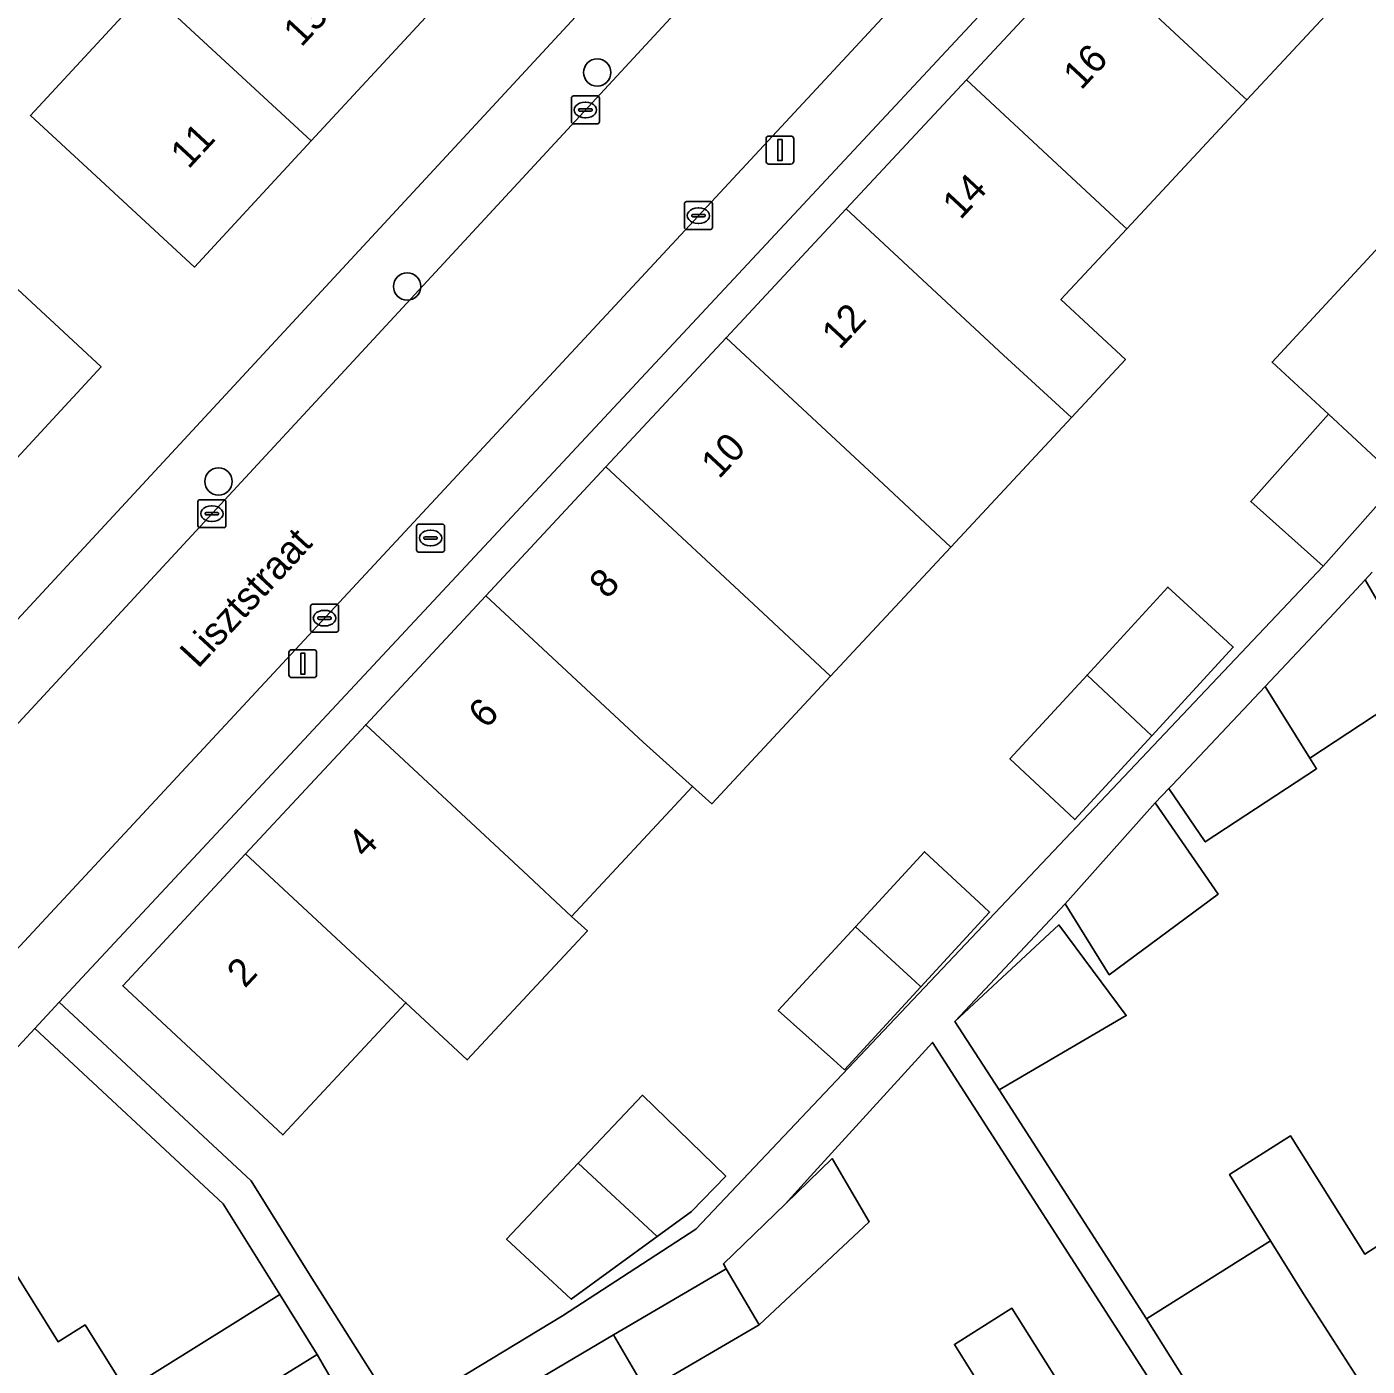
# Model space of a CAD drawing. Extents: x 159217 to 160349, y 381246 to 382172.
# Drawn here: x 159950.67 to 159998.63, y 381626.21 to 381674.16 of the extents above; entities that cross this region are included whole.
import ezdxf

# ---------------------------------------------------------------- set-up
doc = ezdxf.new("R2010")
doc.units = 0
for name, color, linetype in [('IMGEO_Boom', 7, 'Continuous'), ('IMGEO_Brandkraan', 7, 'Continuous'), ('IMGEO_Erf', 7, 'Continuous'), ('IMGEO_Kolk', 7, 'Continuous'), ('IMGEO_Lichtmast', 7, 'Continuous'), ('IMGEO_Openbare_ruimte_label', 7, 'Continuous'), ('IMGEO_Pand', 7, 'Continuous'), ('IMGEO_Pand_nummerreeks', 7, 'Continuous'), ('IMGEO_Rijbaan_lokaal_open', 7, 'Continuous'), ('IMGEO_Voetpad_open', 7, 'Continuous')]:
    doc.layers.add(name, color=color, linetype=linetype)

msp = doc.modelspace()

# ---------------------------------------------------------------- linework, layer by layer
at = {"layer": 'IMGEO_Boom'}
for centre in [(159971.081, 381672.52), (159964.278, 381664.857), (159957.526, 381657.879)]:
    msp.add_circle(centre, 0.489, dxfattribs=at)
at = {"layer": 'IMGEO_Brandkraan'}
for p, q in [((159964.615, 381655.428), (159964.615, 381656.28)), ((159964.69, 381656.354), (159965.542, 381656.354)), ((159964.917, 381655.897), (159965.315, 381655.897)), ((159965.103, 381656.134), (159965.128, 381656.134)), ((159965.616, 381656.28), (159965.616, 381655.428)), ((159964.874, 381655.848), (159964.874, 381655.86)), ((159965.312, 381655.811), (159964.914, 381655.811)), ((159965.126, 381655.574), (159965.101, 381655.574)), ((159965.358, 381655.86), (159965.358, 381655.848)), ((159965.542, 381655.354), (159964.69, 381655.354))]:
    msp.add_line(p, q, dxfattribs=at)
for points in [[(159964.615, 381655.428), (159964.615, 381656.28)], [(159964.69, 381656.354), (159965.542, 381656.354)], [(159965.616, 381656.28), (159965.616, 381655.428)], [(159965.542, 381655.354), (159964.69, 381655.354)]]:
    msp.add_lwpolyline(points, dxfattribs=at)
for centre, radius, start, end in [((159964.692, 381656.278), 0.0765, 91.552, 178.448), ((159964.692, 381656.278), 0.0765, 91.552, 178.448), ((159964.914, 381655.857), 0.0403, 85.8775, 175.7526), ((159965.319, 381655.859), 0.0386, 1.7309, 96.639), ((159965.54, 381656.278), 0.0765, 1.552, 88.448), ((159965.54, 381656.278), 0.0765, 1.552, 88.448), ((159964.692, 381655.43), 0.0765, 181.552, 268.448), ((159964.692, 381655.43), 0.0765, 181.552, 268.448), ((159964.911, 381655.847), 0.0366, 178.938, 274.7102), ((159965.315, 381655.854), 0.043, 264.8664, 352.4533), ((159965.54, 381655.43), 0.0765, 271.552, 358.448), ((159965.54, 381655.43), 0.0765, 271.552, 358.448)]:
    msp.add_arc(centre, radius, start, end, dxfattribs=at)
for centre, major_axis, ratio, start_param, end_param in [((159965.102, 381655.854), (-0.387, 0.002), 0.722429, 4.712389, 7.853982), ((159965.127, 381655.854), (-0.39, 0.002), 0.717154, 1.570796, 4.712389)]:
    msp.add_ellipse(centre, major_axis=major_axis, ratio=ratio, start_param=start_param, end_param=end_param, dxfattribs=at)
at = {"layer": 'IMGEO_Erf'}
for points in [[(159983.405, 381693.899), (159980.678, 381697.173), (159978.532, 381694.854), (159981.359, 381692.24), (159977.176, 381687.719), (159973.094, 381683.308), (159969.013, 381678.897), (159964.931, 381674.486), (159960.849, 381670.074), (159956.667, 381665.555), (159952.997, 381668.951), (159950.799, 381670.984), (159954.981, 381675.504)], [(159937.649, 381639.234), (159983.576, 381688.868)], [(159989.686, 381679.862), (159951.828, 381639.236), (159958.692, 381632.839), (159960.808, 381629.452), (159963.967, 381624.46), (159969.843, 381628.017), (159974.614, 381631.119), (159997.054, 381654.853)], [(159998.622, 381676.159), (159994.324, 381671.541), (159990.025, 381666.923), (159987.671, 381664.394), (159989.98, 381662.245), (159988.05, 381660.172), (159983.727, 381655.528), (159979.431, 381650.915), (159975.176, 381646.344), (159974.491, 381646.961), (159970.163, 381642.312), (159970.726, 381641.788), (159966.429, 381637.172), (159964.233, 381639.216), (159959.834, 381634.49), (159957.758, 381636.422), (159954.099, 381639.829), (159958.497, 381644.554), (159962.795, 381649.172), (159967.094, 381653.79), (159971.392, 381658.407), (159975.69, 381663.025), (159979.989, 381667.644), (159984.288, 381672.262), (159988.586, 381676.88)], [(159997.054, 381654.853), (159994.464, 381657.162), (159997.247, 381660.283), (159995.229, 381662.155), (159999.513, 381666.774)], [(159998.806, 381654.633), (159998.558, 381654.364), (160000.622, 381650.799)], [(160000.69, 381650.682), (159996.58, 381647.98), (159996.818, 381647.598), (159992.837, 381644.979), (159991.537, 381646.888), (159991.049, 381646.371), (159993.293, 381643.111), (159989.403, 381640.224), (159987.82, 381642.754), (159983.878, 381638.542), (159987.594, 381642.005), (159990.012, 381638.758), (159985.466, 381636.106), (159990.737, 381627.908), (159995.177, 381630.697), (159994.769, 381631.356), (159993.705, 381633.076), (159995.89, 381634.449), (159998.549, 381630.215), (160000.7, 381631.597)], [(159991.078, 381625.367), (159983.077, 381637.796), (159978.716, 381633.012), (159977.806, 381632.013), (159979.485, 381633.639), (159980.811, 381631.377), (159976.87, 381627.693), (159972.836, 381625.331), (159971.663, 381627.333), (159968.805, 381625.636)], [(159985.177, 381624.889), (159983.858, 381626.989), (159985.921, 381628.285), (159988.693, 381623.869)]]:
    msp.add_lwpolyline(points, dxfattribs=at)
for points in [[(159953.324, 381661.982), (159949.141, 381657.462), (159945.063, 381653.055), (159940.985, 381648.647), (159936.906, 381644.24), (159932.727, 381639.724), (159926.865, 381645.148), (159930.261, 381648.818), (159931.046, 381649.666), (159935.124, 381654.073), (159939.202, 381658.481), (159936.579, 381660.91), (159940.622, 381665.278), (159943.281, 381662.888), (159947.462, 381667.407), (159949.654, 381665.378)], [(159990.925, 381648.777), (159988.164, 381645.776), (159987.962, 381645.965), (159985.846, 381647.949), (159988.606, 381650.951), (159991.502, 381654.099), (159993.638, 381652.135), (159993.841, 381651.948)], [(159984.914, 381642.652), (159985.117, 381642.463), (159982.657, 381639.789), (159979.928, 381636.822), (159979.53, 381637.177), (159977.559, 381638.939), (159980.318, 381641.939), (159982.79, 381644.627)], [(159950.954, 381638.298), (159948.389, 381635.545), (159941.903, 381628.584), (159942.412, 381627.722), (159947.814, 381633.445), (159951.786, 381627.084), (159952.754, 381627.688), (159954.222, 381625.338), (159958.032, 381627.718), (159959.721, 381628.773), (159957.695, 381632.017)], [(159975.679, 381633.012), (159974.452, 381631.75), (159973.222, 381630.849), (159970.152, 381628.602), (159967.836, 381630.758), (159970.403, 381633.473), (159972.702, 381635.905)], [(159961.059, 381626.631), (159959.37, 381625.576), (159960.706, 381623.437), (159958.833, 381622.267), (159958.177, 381623.317), (159956.251, 381622.114), (159958.291, 381618.848), (159959.705, 381616.583), (159961.7, 381617.829), (159963.909, 381619.209), (159964.955, 381619.863)]]:
    msp.add_lwpolyline(points, close=True, dxfattribs=at)
at = {"layer": 'IMGEO_Kolk'}
for p, q in [((159970.156, 381670.754), (159970.156, 381671.606)), ((159970.231, 381671.68), (159971.083, 381671.68)), ((159970.644, 381671.46), (159970.669, 381671.46)), ((159971.157, 381671.606), (159971.157, 381670.754)), ((159970.415, 381671.174), (159970.415, 381671.186)), ((159970.853, 381671.137), (159970.455, 381671.137)), ((159970.458, 381671.223), (159970.856, 381671.223)), ((159970.667, 381670.9), (159970.642, 381670.9)), ((159970.899, 381671.186), (159970.899, 381671.174)), ((159971.083, 381670.68), (159970.231, 381670.68)), ((159974.276, 381667.896), (159975.128, 381667.896)), ((159974.201, 381666.97), (159974.201, 381667.822)), ((159974.46, 381667.39), (159974.46, 381667.402)), ((159974.503, 381667.439), (159974.901, 381667.439)), ((159974.689, 381667.676), (159974.714, 381667.676)), ((159974.944, 381667.402), (159974.944, 381667.39)), ((159975.202, 381667.822), (159975.202, 381666.97)), ((159974.898, 381667.353), (159974.5, 381667.353)), ((159974.712, 381667.116), (159974.687, 381667.116)), ((159975.128, 381666.896), (159974.276, 381666.896)), ((159956.79, 381656.3), (159956.79, 381657.152)), ((159956.865, 381657.226), (159957.717, 381657.226)), ((159957.278, 381657.006), (159957.303, 381657.006)), ((159957.791, 381657.152), (159957.791, 381656.3)), ((159957.049, 381656.72), (159957.049, 381656.732)), ((159957.487, 381656.683), (159957.089, 381656.683)), ((159957.092, 381656.769), (159957.49, 381656.769)), ((159957.301, 381656.446), (159957.276, 381656.446)), ((159957.533, 381656.732), (159957.533, 381656.72)), ((159957.717, 381656.226), (159956.865, 381656.226)), ((159960.896, 381653.486), (159961.748, 381653.486)), ((159960.821, 381652.56), (159960.821, 381653.412)), ((159961.123, 381653.029), (159961.521, 381653.029)), ((159961.309, 381653.266), (159961.334, 381653.266)), ((159961.822, 381653.412), (159961.822, 381652.56)), ((159961.08, 381652.98), (159961.08, 381652.992)), ((159961.518, 381652.943), (159961.12, 381652.943)), ((159961.332, 381652.706), (159961.307, 381652.706)), ((159961.564, 381652.992), (159961.564, 381652.98)), ((159961.748, 381652.486), (159960.896, 381652.486))]:
    msp.add_line(p, q, dxfattribs=at)
for points in [[(159970.156, 381670.754), (159970.156, 381671.606)], [(159970.231, 381671.68), (159971.083, 381671.68)], [(159971.157, 381671.606), (159971.157, 381670.754)], [(159971.083, 381670.68), (159970.231, 381670.68)], [(159974.276, 381667.896), (159975.128, 381667.896)], [(159974.201, 381666.97), (159974.201, 381667.822)], [(159975.202, 381667.822), (159975.202, 381666.97)], [(159975.128, 381666.896), (159974.276, 381666.896)], [(159956.79, 381656.3), (159956.79, 381657.152)], [(159956.865, 381657.226), (159957.717, 381657.226)], [(159957.791, 381657.152), (159957.791, 381656.3)], [(159957.717, 381656.226), (159956.865, 381656.226)], [(159960.896, 381653.486), (159961.748, 381653.486)], [(159960.821, 381652.56), (159960.821, 381653.412)], [(159961.822, 381653.412), (159961.822, 381652.56)], [(159961.748, 381652.486), (159960.896, 381652.486)]]:
    msp.add_lwpolyline(points, dxfattribs=at)
for centre, radius, start, end in [((159970.233, 381671.604), 0.0765, 91.552, 178.448), ((159970.233, 381671.604), 0.0765, 91.552, 178.448), ((159971.081, 381671.604), 0.0765, 1.552, 88.448), ((159971.081, 381671.604), 0.0765, 1.552, 88.448), ((159970.233, 381670.756), 0.0765, 181.552, 268.448), ((159970.233, 381670.756), 0.0765, 181.552, 268.448), ((159970.455, 381671.183), 0.0403, 85.8775, 175.7526), ((159970.452, 381671.173), 0.0366, 178.938, 274.7102), ((159970.856, 381671.18), 0.043, 264.8664, 352.4533), ((159970.86, 381671.185), 0.0386, 1.7309, 96.639), ((159971.081, 381670.756), 0.0765, 271.552, 358.448), ((159971.081, 381670.756), 0.0765, 271.552, 358.448), ((159974.278, 381667.82), 0.0765, 91.552, 178.448), ((159974.278, 381667.82), 0.0765, 91.552, 178.448), ((159975.126, 381667.82), 0.0765, 1.552, 88.448), ((159975.126, 381667.82), 0.0765, 1.552, 88.448), ((159974.5, 381667.399), 0.0403, 85.8775, 175.7526), ((159974.905, 381667.401), 0.0386, 1.7309, 96.639), ((159974.278, 381666.972), 0.0765, 181.552, 268.448), ((159974.278, 381666.972), 0.0765, 181.552, 268.448), ((159974.497, 381667.389), 0.0366, 178.938, 274.7102), ((159974.901, 381667.396), 0.043, 264.8664, 352.4533), ((159975.126, 381666.972), 0.0765, 271.552, 358.448), ((159975.126, 381666.972), 0.0765, 271.552, 358.448), ((159956.867, 381657.15), 0.0765, 91.552, 178.448), ((159956.867, 381657.15), 0.0765, 91.552, 178.448), ((159957.715, 381657.15), 0.0765, 1.552, 88.448), ((159957.715, 381657.15), 0.0765, 1.552, 88.448), ((159957.089, 381656.729), 0.0403, 85.8775, 175.7526), ((159957.086, 381656.719), 0.0366, 178.938, 274.7102), ((159957.49, 381656.726), 0.043, 264.8664, 352.4533), ((159957.494, 381656.731), 0.0386, 1.7309, 96.639), ((159956.867, 381656.302), 0.0765, 181.552, 268.448), ((159956.867, 381656.302), 0.0765, 181.552, 268.448), ((159957.715, 381656.302), 0.0765, 271.552, 358.448), ((159957.715, 381656.302), 0.0765, 271.552, 358.448), ((159960.898, 381653.41), 0.0765, 91.552, 178.448), ((159960.898, 381653.41), 0.0765, 91.552, 178.448), ((159961.746, 381653.41), 0.0765, 1.552, 88.448), ((159961.746, 381653.41), 0.0765, 1.552, 88.448), ((159961.12, 381652.989), 0.0403, 85.8775, 175.7526), ((159961.525, 381652.991), 0.0386, 1.7309, 96.639), ((159960.898, 381652.562), 0.0765, 181.552, 268.448), ((159960.898, 381652.562), 0.0765, 181.552, 268.448), ((159961.117, 381652.979), 0.0366, 178.938, 274.7102), ((159961.521, 381652.986), 0.043, 264.8664, 352.4533), ((159961.746, 381652.562), 0.0765, 271.552, 358.448), ((159961.746, 381652.562), 0.0765, 271.552, 358.448)]:
    msp.add_arc(centre, radius, start, end, dxfattribs=at)
for centre, major_axis, ratio, start_param, end_param in [((159970.643, 381671.18), (-0.387, 0.002), 0.722429, 4.712389, 7.853982), ((159970.668, 381671.18), (-0.39, 0.002), 0.717154, 1.570796, 4.712389), ((159974.688, 381667.396), (-0.387, 0.002), 0.722429, 4.712389, 7.853982), ((159974.713, 381667.396), (-0.39, 0.002), 0.717154, 1.570796, 4.712389), ((159957.277, 381656.726), (-0.387, 0.002), 0.722429, 4.712389, 7.853982), ((159957.302, 381656.726), (-0.39, 0.002), 0.717154, 1.570796, 4.712389), ((159961.308, 381652.986), (-0.387, 0.002), 0.722429, 4.712389, 7.853982), ((159961.333, 381652.986), (-0.39, 0.002), 0.717154, 1.570796, 4.712389)]:
    msp.add_ellipse(centre, major_axis=major_axis, ratio=ratio, start_param=start_param, end_param=end_param, dxfattribs=at)
at = {"layer": 'IMGEO_Lichtmast'}
for p, q in [((159977.122, 381669.343), (159977.122, 381670.143)), ((159977.122, 381670.143), (159977.122, 381669.343)), ((159977.222, 381670.243), (159978.012, 381670.243)), ((159978.012, 381670.243), (159977.222, 381670.243)), ((159978.112, 381670.143), (159978.112, 381669.343)), ((159978.112, 381669.343), (159978.112, 381670.143)), ((159978.012, 381669.243), (159977.222, 381669.243)), ((159977.222, 381669.243), (159978.012, 381669.243)), ((159960.05, 381650.957), (159960.05, 381651.757)), ((159960.05, 381651.757), (159960.05, 381650.957)), ((159960.15, 381651.857), (159960.94, 381651.857)), ((159960.94, 381651.857), (159960.15, 381651.857)), ((159961.04, 381651.757), (159961.04, 381650.957)), ((159961.04, 381650.957), (159961.04, 381651.757)), ((159960.94, 381650.857), (159960.15, 381650.857)), ((159960.15, 381650.857), (159960.94, 381650.857))]:
    msp.add_line(p, q, dxfattribs=at)
for points in [[(159977.542, 381670.118), (159977.692, 381670.118), (159977.692, 381669.368), (159977.542, 381669.368), (159977.542, 381670.118)], [(159960.47, 381651.732), (159960.62, 381651.732), (159960.62, 381650.982), (159960.47, 381650.982), (159960.47, 381651.732)]]:
    msp.add_lwpolyline(points, dxfattribs=at)
for centre, start, end in [((159977.222, 381670.143), 90, 180), ((159977.222, 381670.143), 90, 180), ((159978.012, 381670.143), 0, 90), ((159978.012, 381670.143), 360, 90), ((159977.222, 381669.343), 180, 270), ((159977.222, 381669.343), 180, 270), ((159978.012, 381669.343), 270, 0), ((159978.012, 381669.343), 270, 0), ((159960.15, 381651.757), 90, 180), ((159960.15, 381651.757), 90, 180), ((159960.94, 381651.757), 0, 90), ((159960.94, 381651.757), 360, 90), ((159960.15, 381650.957), 180, 270), ((159960.15, 381650.957), 180, 270), ((159960.94, 381650.957), 270, 0), ((159960.94, 381650.957), 270, 0)]:
    msp.add_arc(centre, 0.1, start, end, dxfattribs=at)
at = {"layer": 'IMGEO_Pand'}
for points in [[(159964.931, 381674.486), (159959.063, 381679.915), (159956.706, 381682.096), (159952.624, 381677.685), (159954.981, 381675.504), (159960.849, 381670.074)], [(159992.885, 381681.498), (159988.586, 381676.88), (159994.216, 381671.64), (159994.324, 381671.541), (159998.622, 381676.159), (159998.515, 381676.258)], [(159984.288, 381672.262), (159989.918, 381667.022), (159990.025, 381666.923), (159994.324, 381671.541), (159994.216, 381671.64), (159988.586, 381676.88)], [(159960.849, 381670.074), (159954.981, 381675.504), (159950.799, 381670.984), (159952.997, 381668.951), (159956.667, 381665.555)], [(159984.288, 381672.262), (159979.989, 381667.644), (159985.62, 381662.404), (159988.05, 381660.172), (159989.98, 381662.245), (159987.671, 381664.394), (159990.025, 381666.923), (159989.918, 381667.022)], [(159943.281, 381662.888), (159949.141, 381657.462), (159953.324, 381661.982), (159949.654, 381665.378), (159947.462, 381667.407)], [(159983.727, 381655.528), (159988.05, 381660.172), (159985.62, 381662.404), (159979.989, 381667.644), (159975.69, 381663.025), (159981.321, 381657.785)], [(159999.792, 381657.923), (160000.803, 381656.985), (160005.087, 381661.604), (160001.531, 381664.902), (159999.513, 381666.774), (159995.229, 381662.155), (159997.247, 381660.283)], [(159983.727, 381655.528), (159981.321, 381657.785), (159975.69, 381663.025), (159971.392, 381658.407), (159977.023, 381653.167), (159979.431, 381650.915)], [(159999.792, 381657.923), (159997.247, 381660.283), (159994.464, 381657.162), (159997.054, 381654.853)], [(159977.023, 381653.167), (159971.392, 381658.407), (159967.094, 381653.79), (159972.725, 381648.549), (159974.491, 381646.961), (159975.176, 381646.344), (159979.431, 381650.915)], [(159993.638, 381652.135), (159991.502, 381654.099), (159988.606, 381650.951), (159990.723, 381648.966), (159990.925, 381648.777), (159993.841, 381651.948)], [(159998.558, 381654.364), (159997.282, 381652.982), (159994.983, 381650.543), (159996.58, 381647.98), (160000.69, 381650.682), (160000.622, 381650.799)], [(159972.725, 381648.549), (159967.094, 381653.79), (159962.795, 381649.172), (159968.426, 381643.931), (159970.163, 381642.312), (159974.491, 381646.961)], [(159990.925, 381648.777), (159990.723, 381648.966), (159988.606, 381650.951), (159985.846, 381647.949), (159987.962, 381645.965), (159988.164, 381645.776)], [(159996.58, 381647.98), (159994.983, 381650.543), (159991.653, 381647.011), (159991.537, 381646.888), (159992.837, 381644.979), (159996.818, 381647.598)], [(159958.497, 381644.554), (159964.128, 381639.313), (159964.233, 381639.216), (159966.429, 381637.172), (159970.726, 381641.788), (159970.163, 381642.312), (159968.426, 381643.931), (159962.795, 381649.172)], [(159987.82, 381642.754), (159989.403, 381640.224), (159993.293, 381643.111), (159991.049, 381646.371)], [(159958.497, 381644.554), (159954.099, 381639.829), (159957.758, 381636.422), (159959.834, 381634.49), (159964.233, 381639.216), (159964.128, 381639.313)], [(159980.318, 381641.939), (159982.453, 381639.976), (159982.657, 381639.789), (159985.117, 381642.463), (159984.914, 381642.652), (159982.79, 381644.627)], [(159987.594, 381642.005), (159983.878, 381638.542), (159985.466, 381636.106), (159990.012, 381638.758)], [(159982.453, 381639.976), (159980.318, 381641.939), (159977.559, 381638.939), (159979.53, 381637.177), (159979.928, 381636.822), (159982.657, 381639.789)], [(159972.702, 381635.905), (159970.403, 381633.473), (159973.222, 381630.849), (159974.452, 381631.75), (159975.679, 381633.012)], [(160000.7, 381631.597), (159998.549, 381630.215), (159995.89, 381634.449), (159993.705, 381633.076), (159994.769, 381631.356), (159995.177, 381630.697), (159996.355, 381628.793), (160000, 381623.121), (160001.14, 381621.347), (160005.49, 381624.143), (160000.876, 381631.322)], [(159948.014, 381618.488), (159959.37, 381625.576), (159961.059, 381626.631), (159959.721, 381628.773), (159958.032, 381627.718), (159954.222, 381625.338), (159952.754, 381627.688), (159951.786, 381627.084), (159947.814, 381633.445), (159942.412, 381627.722), (159942.316, 381627.62), (159945.212, 381622.978)], [(159970.403, 381633.473), (159967.836, 381630.758), (159970.152, 381628.602), (159973.222, 381630.849)], [(159977.806, 381632.013), (159975.595, 381629.87), (159975.697, 381629.695), (159976.87, 381627.693), (159980.811, 381631.377), (159979.485, 381633.639)], [(159995.177, 381630.697), (159990.737, 381627.908), (159996.665, 381618.47), (160000, 381620.614), (160001.14, 381621.347), (160000, 381623.121), (159996.355, 381628.793)], [(159975.697, 381629.695), (159971.663, 381627.333), (159972.836, 381625.331), (159976.87, 381627.693)], [(159985.177, 381624.889), (159986.631, 381622.574), (159991.331, 381615.091), (159995.778, 381617.884), (159993.118, 381622.119), (159991.078, 381625.367), (159988.693, 381623.869), (159985.921, 381628.285), (159983.858, 381626.989)]]:
    msp.add_lwpolyline(points, close=True, dxfattribs=at)
at = {"layer": 'IMGEO_Rijbaan_lokaal_open'}
for points in [[(159985.5, 381687.229), (159962.045, 381661.866), (159959.519, 381659.135), (159950.522, 381649.405), (159939.229, 381637.098)], [(159949.3, 381640.052), (159950.421, 381641.247), (159982.356, 381675.64), (159988.905, 381682.715)]]:
    msp.add_lwpolyline(points, dxfattribs=at)
at = {"layer": 'IMGEO_Voetpad_open'}
for points in [[(159983.576, 381688.868), (159937.649, 381639.234)], [(159939.229, 381637.098), (159950.522, 381649.405), (159959.519, 381659.135), (159962.045, 381661.866), (159985.5, 381687.229)], [(159988.905, 381682.715), (159982.356, 381675.64), (159950.421, 381641.247), (159949.3, 381640.052), (159946.708, 381637.287), (159940.667, 381630.843), (159941.903, 381628.584), (159948.389, 381635.545), (159950.954, 381638.298), (159951.828, 381639.236), (159989.686, 381679.862)], [(159999.792, 381657.923), (159997.054, 381654.853), (159974.614, 381631.119), (159969.843, 381628.017), (159963.967, 381624.46), (159960.808, 381629.452), (159958.692, 381632.839), (159951.828, 381639.236), (159950.954, 381638.298), (159957.695, 381632.017), (159959.721, 381628.773), (159961.059, 381626.631), (159964.955, 381619.863)], [(159996.665, 381618.47), (159990.737, 381627.908), (159985.466, 381636.106), (159983.878, 381638.542), (159987.82, 381642.754), (159991.049, 381646.371), (159991.537, 381646.888), (159991.653, 381647.011), (159994.983, 381650.543), (159997.282, 381652.982), (159998.558, 381654.364), (159998.806, 381654.633)], [(159968.805, 381625.636), (159971.663, 381627.333), (159975.697, 381629.695), (159975.595, 381629.87), (159977.806, 381632.013), (159978.716, 381633.012), (159983.077, 381637.796), (159991.078, 381625.367)]]:
    msp.add_lwpolyline(points, dxfattribs=at)

# ---------------------------------------------------------------- texts
at = {"layer": 'IMGEO_Openbare_ruimte_label'}
msp.add_text('Lisztstraat', height=1, rotation=47.2291, dxfattribs=at).set_placement((159956.796, 381651.156))
at = {"layer": 'IMGEO_Pand_nummerreeks'}
for s, rotation, p in [('13', 47.2215, (159960.491, 381673.399)), ('16', 47.0525, (159988.393, 381671.859)), ('11', 47.2215, (159956.453, 381669.034)), ('14', 47.0525, (159984.074, 381667.219)), ('12', 47.0525, (159979.753, 381662.575)), ('10', 47.0525, (159975.438, 381657.94)), ('8', 47.0513, (159971.433, 381653.638)), ('6', 47.0513, (159967.111, 381648.994)), ('4', 47.0525, (159962.791, 381644.354)), ('2', 47.0525, (159958.47, 381639.711))]:
    msp.add_text(s, height=1, rotation=rotation, dxfattribs=at).set_placement(p)

doc.saveas('drawing.dxf')
